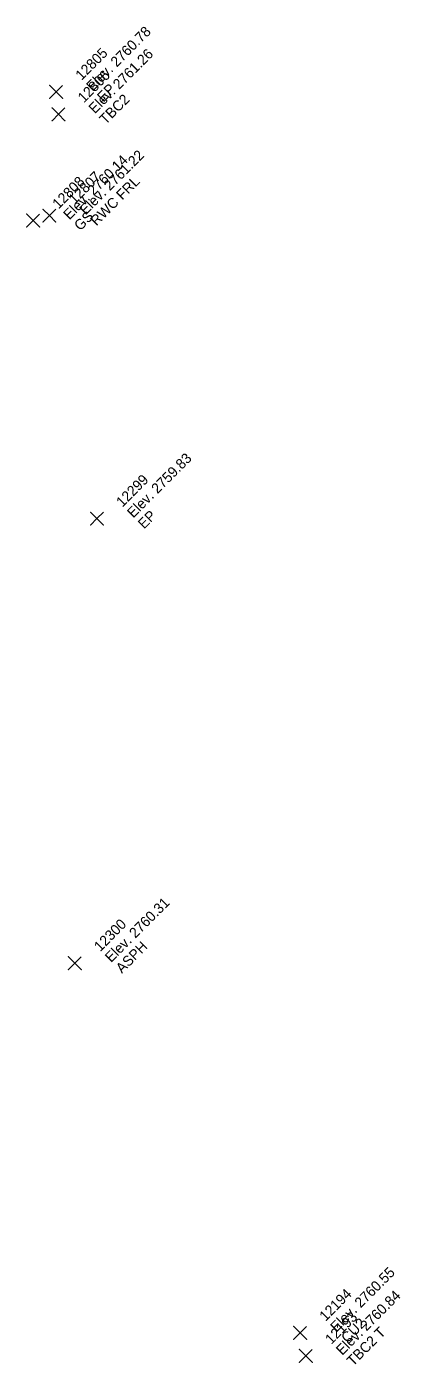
# Model space of a CAD drawing. Extents: x 2493999 to 2503109, y 700767 to 706646.
# Drawn here: x 2502349.86 to 2502358.6, y 702317.79 to 702349.05 of the extents above; entities that cross this region are included whole.
import ezdxf

# ---------------------------------------------------------------- set-up
doc = ezdxf.new("R2010")
doc.units = 0
doc.layers.add('ALG_CL_BLUE_Horiz', color=7, linetype='Continuous')
doc.layers.add('DES_SURFACE_Existing-Ground', color=7, linetype='Continuous')

msp = doc.modelspace()

# ---------------------------------------------------------------- linework, layer by layer
at = {"layer": 'ALG_CL_BLUE_Horiz'}
for points in [[(2502350.55, 702347.526), (2502350.4, 702347.676), (2502350.55, 702347.526), (2502350.4, 702347.376), (2502350.55, 702347.526), (2502350.7, 702347.376), (2502350.55, 702347.526), (2502350.7, 702347.676)], [(2502350.604, 702347.003), (2502350.454, 702347.153), (2502350.604, 702347.003), (2502350.454, 702346.853), (2502350.604, 702347.003), (2502350.754, 702346.853), (2502350.604, 702347.003), (2502350.754, 702347.153)], [(2502350.011, 702344.521), (2502349.861, 702344.671), (2502350.011, 702344.521), (2502349.861, 702344.371), (2502350.011, 702344.521), (2502350.161, 702344.371), (2502350.011, 702344.521), (2502350.161, 702344.671)], [(2502350.39, 702344.635), (2502350.24, 702344.785), (2502350.39, 702344.635), (2502350.24, 702344.485), (2502350.39, 702344.635), (2502350.54, 702344.485), (2502350.39, 702344.635), (2502350.54, 702344.785)], [(2502351.504, 702337.553), (2502351.354, 702337.703), (2502351.504, 702337.553), (2502351.354, 702337.403), (2502351.504, 702337.553), (2502351.654, 702337.403), (2502351.504, 702337.553), (2502351.654, 702337.703)], [(2502350.986, 702327.165), (2502350.836, 702327.315), (2502350.986, 702327.165), (2502350.836, 702327.015), (2502350.986, 702327.165), (2502351.136, 702327.015), (2502350.986, 702327.165), (2502351.136, 702327.315)], [(2502356.258, 702318.525), (2502356.108, 702318.675), (2502356.258, 702318.525), (2502356.108, 702318.375), (2502356.258, 702318.525), (2502356.408, 702318.375), (2502356.258, 702318.525), (2502356.408, 702318.675)], [(2502356.392, 702317.985), (2502356.242, 702318.135), (2502356.392, 702317.985), (2502356.242, 702317.835), (2502356.392, 702317.985), (2502356.542, 702317.835), (2502356.392, 702317.985), (2502356.542, 702318.135)]]:
    msp.add_lwpolyline(points, dxfattribs=at)

# ---------------------------------------------------------------- texts
at = {"layer": 'DES_SURFACE_Existing-Ground'}
for s, p in [('Elev. 2760.78', (2502351.399, 702347.526)), ('12805', (2502351.144, 702347.781)), ('Elev. 2761.26', (2502351.453, 702347.003)), ('12806', (2502351.198, 702347.258)), ('EP', (2502351.653, 702347.271)), ('TBC2', (2502351.707, 702346.748)), ('Elev. 2760.14', (2502350.86, 702344.521)), ('Elev. 2761.22', (2502351.239, 702344.635)), ('12807', (2502350.984, 702344.89)), ('12808', (2502350.605, 702344.776)), ('RWC FRL', (2502351.493, 702344.38)), ('GS', (2502351.114, 702344.266)), ('Elev. 2759.83', (2502352.353, 702337.553)), ('12299', (2502352.098, 702337.808)), ('EP', (2502352.607, 702337.298)), ('Elev. 2760.31', (2502351.835, 702327.165)), ('12300', (2502351.58, 702327.42)), ('ASPH', (2502352.089, 702326.91)), ('Elev. 2760.55', (2502357.107, 702318.525)), ('12194', (2502356.852, 702318.78)), ('Elev. 2760.84', (2502357.241, 702317.985)), ('12193', (2502356.986, 702318.24)), ('CU2', (2502357.361, 702318.27)), ('TBC2 T', (2502357.495, 702317.73))]:
    msp.add_text(s, height=0.24, rotation=45, dxfattribs=at).set_placement(p)

doc.saveas('drawing.dxf')
